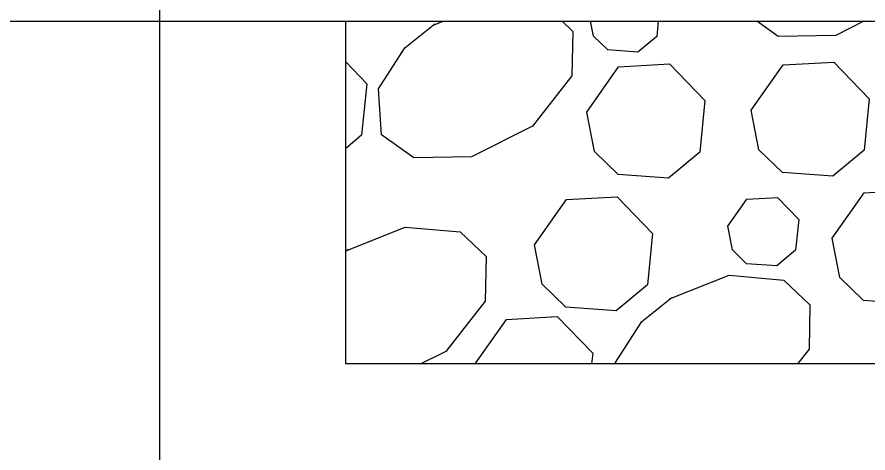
# Model space of a CAD drawing. Extents: x 1578769 to 1579225, y 724002 to 724828.
# Drawn here: x 1578881.91 to 1578887.04, y 724532.87 to 724535.5 of the extents above; entities that cross this region are included whole.
import ezdxf

# ---------------------------------------------------------------- set-up
doc = ezdxf.new("R2010")
doc.units = 0
for name, color, linetype in [('Old_Level_41', 7, 'Continuous'), ('R_Fin Surface', 7, 'Continuous'), ('R_Rip-Rap', 7, 'Continuous')]:
    doc.layers.add(name, color=color, linetype=linetype)

msp = doc.modelspace()

# ---------------------------------------------------------------- linework, layer by layer
at = {"layer": 'Old_Level_41'}
msp.add_line((1578882.7658, 724526.9761), (1578882.7658, 724556.9761), dxfattribs=at)
at = {"layer": 'R_Fin Surface'}
msp.add_lwpolyline([(1578875.2728, 724535.4761), (1578888.441, 724535.4761)], dxfattribs=at)
msp.add_lwpolyline([(1578875.2728, 724535.4761), (1578888.441, 724535.4761)], dxfattribs=at)
at = {"layer": 'R_Rip-Rap'}
for p, q in [((1578883.8868, 724533.4106), (1578883.8868, 724535.4761)), ((1578883.8868, 724535.4761), (1578896.9979, 724535.4761)), ((1578884.4096, 724535.4507), (1578884.4736, 724535.4761)), ((1578883.8868, 724534.0904), (1578883.9017, 724534.1023)), ((1578891.9776, 724533.4106), (1578883.8868, 724533.4106))]:
    msp.add_line(p, q, dxfattribs=at)
for points in [[(1578885.1921, 724535.4761), (1578885.2558, 724535.4154), (1578885.2508, 724535.1476), (1578885.0127, 724534.8433), (1578884.6448, 724534.6593), (1578884.298, 724534.6531), (1578884.1028, 724534.7918), (1578884.0843, 724535.0681), (1578884.2427, 724535.3151), (1578884.4241, 724535.4598)], [(1578885.7708, 724535.4761), (1578885.7617, 724535.3846), (1578885.648, 724535.29), (1578885.4663, 724535.3031), (1578885.3808, 724535.386), (1578885.3633, 724535.4761)], [(1578887.0104, 724535.4761), (1578886.8407, 724535.3913), (1578886.494, 724535.3851), (1578886.366, 724535.4761)], [(1578883.8868, 724535.2309), (1578884.0138, 724535.0991), (1578883.983, 724534.7894), (1578883.8868, 724534.7094)], [(1578886.3311, 724534.9394), (1578886.5233, 724535.2126), (1578886.83, 724535.2301), (1578887.0431, 724535.0091), (1578887.0123, 724534.6993), (1578886.8228, 724534.5417), (1578886.52, 724534.5637), (1578886.3776, 724534.7018), (1578886.3314, 724534.9393)], [(1578885.3401, 724534.9281), (1578885.5323, 724535.2013), (1578885.839, 724535.2188), (1578886.0521, 724534.9978), (1578886.0213, 724534.688), (1578885.8318, 724534.5304), (1578885.529, 724534.5524), (1578885.3866, 724534.6906), (1578885.3404, 724534.928)], [(1578886.8201, 724534.1696), (1578887.0121, 724534.4428), (1578887.3188, 724534.4603), (1578887.532, 724534.2393), (1578887.5011, 724533.9296), (1578887.3117, 724533.772), (1578887.009, 724533.7938), (1578886.8664, 724533.932), (1578886.8203, 724534.1696)], [(1578885.0251, 724534.128), (1578885.2173, 724534.4013), (1578885.5238, 724534.4188), (1578885.7371, 724534.1977), (1578885.7063, 724533.888), (1578885.5168, 724533.7304), (1578885.214, 724533.7524), (1578885.0716, 724533.8906), (1578885.0253, 724534.128)], [(1578886.1906, 724534.2404), (1578886.3058, 724534.4043), (1578886.4898, 724534.4148), (1578886.6178, 724534.2821), (1578886.5993, 724534.0964), (1578886.4857, 724534.0018), (1578886.3038, 724534.015), (1578886.2184, 724534.0978), (1578886.1907, 724534.2403)], [(1578883.8871, 724534.093), (1578884.2464, 724534.2354), (1578884.5766, 724534.207), (1578884.7334, 724534.0578), (1578884.7284, 724533.79), (1578884.4903, 724533.4856), (1578884.3405, 724533.4106)], [(1578885.8393, 724533.8026), (1578886.1986, 724533.945), (1578886.5287, 724533.9164), (1578886.6856, 724533.7673), (1578886.6806, 724533.4994), (1578886.6111, 724533.4106)], [(1578885.5146, 724533.4106), (1578885.514, 724533.42), (1578885.6724, 724533.667), (1578885.8538, 724533.8117)], [(1578884.6676, 724533.4106), (1578884.8558, 724533.6784), (1578885.1624, 724533.696), (1578885.3757, 724533.4748), (1578885.3693, 724533.4106)]]:
    msp.add_lwpolyline(points, dxfattribs=at)

doc.saveas('drawing.dxf')
